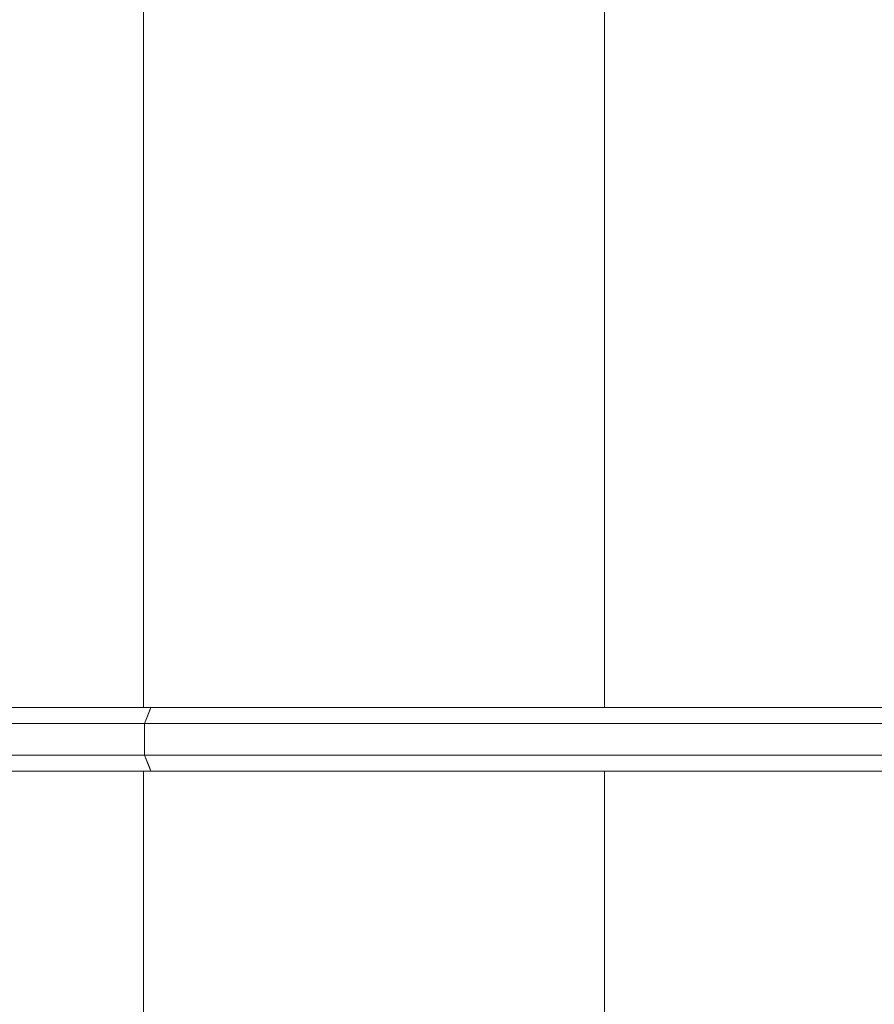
# Model space of a CAD drawing. Header units: millimetres. Extents: x 2 to 902, y -447 to 199.
# Tile 685 of 1056: x 23.69 to 24.71, y 168.34 to 169.51. Entities that reach past the tile are written whole.
import ezdxf

# ---------------------------------------------------------------- set-up
doc = ezdxf.new("R2010")
doc.units = ezdxf.units.MM
doc.header["$MEASUREMENT"] = 0
for name, color, linetype, lineweight in [('IFC-Corrimão-Contorno', 36, 'Continuous', 5), ('IFC-Escada-Contorno', 32, 'Continuous', 5), ('IFC-Laje-Contorno', 134, 'Continuous', 5), ('IFC-Lance de escada-Contorno', 32, 'Continuous', 5)]:
    doc.layers.add(name, color=color, linetype=linetype, lineweight=lineweight)

msp = doc.modelspace()

# ---------------------------------------------------------------- linework, layer by layer
at = {"layer": 'IFC-Corrimão-Contorno', "color": 7, "lineweight": 5}
for p, q in [((22.7509, 168.6895), (23.8509, 168.6895)), ((23.8434, 168.6705), (23.8509, 168.6895)), ((23.8434, 168.6705), (23.8484, 168.6832)), ((23.8453, 168.6752), (23.8509, 168.6895)), ((23.8484, 168.6832), (23.8509, 168.6895)), ((23.8484, 168.6832), (23.849, 168.6848)), ((23.849, 168.6848), (23.8509, 168.6895)), ((23.8509, 168.6895), (25.0871, 168.6895)), ((22.7434, 168.6705), (23.8434, 168.6705)), ((23.8434, 168.6705), (23.8453, 168.6752)), ((23.8434, 168.6705), (25.0871, 168.6705)), ((23.8434, 168.6324), (23.8434, 168.6705)), ((22.7434, 168.6324), (23.8434, 168.6324)), ((23.8434, 168.6324), (25.0871, 168.6324)), ((23.8434, 168.6324), (23.8471, 168.6229)), ((23.8434, 168.6324), (23.8509, 168.6133)), ((23.8434, 168.6324), (23.8453, 168.6276)), ((23.8453, 168.6276), (23.8509, 168.6133)), ((22.7509, 168.6133), (23.8509, 168.6133)), ((23.8471, 168.6229), (23.849, 168.6181)), ((23.849, 168.6181), (23.8509, 168.6133)), ((23.8509, 168.6133), (25.0871, 168.6133))]:
    msp.add_line(p, q, dxfattribs=at)
at = {"layer": 'IFC-Escada-Contorno', "color": 7, "lineweight": 5}
for p, q in [((23.8422, 168.6895), (23.8422, 171.6133)), ((22.7509, 168.6895), (23.8509, 168.6895)), ((23.8471, 168.68), (23.8509, 168.6895)), ((23.8471, 168.68), (23.8484, 168.6832)), ((23.8484, 168.6832), (23.849, 168.6848)), ((23.849, 168.6848), (23.8509, 168.6895)), ((23.8509, 168.6895), (25.0871, 168.6895)), ((22.7434, 168.6705), (23.8434, 168.6705)), ((23.8434, 168.6705), (23.8471, 168.68)), ((23.8434, 168.6705), (23.8453, 168.6752)), ((23.8434, 168.6705), (25.0871, 168.6705)), ((23.8434, 168.6324), (23.8434, 168.6705)), ((23.8453, 168.6752), (23.8471, 168.68)), ((22.7434, 168.6324), (23.8434, 168.6324)), ((23.8434, 168.6324), (25.0871, 168.6324)), ((23.8453, 168.6276), (23.849, 168.6181)), ((23.8453, 168.6276), (23.8509, 168.6133)), ((23.8453, 168.6276), (23.8471, 168.6229)), ((22.7509, 168.6133), (23.8509, 168.6133)), ((23.8422, 165.6895), (23.8422, 168.6133)), ((23.8471, 168.6229), (23.849, 168.6181)), ((23.849, 168.6181), (23.8509, 168.6133)), ((23.8509, 168.6133), (25.0871, 168.6133))]:
    msp.add_line(p, q, dxfattribs=at)
at = {"layer": 'IFC-Laje-Contorno', "color": 7, "lineweight": 5}
for p, q in [((24.3922, 168.6895), (24.3922, 171.6133)), ((24.3922, 168.6895), (24.3922, 171.6133)), ((24.3922, 165.6895), (24.3922, 168.6133)), ((24.3922, 165.6895), (24.3922, 168.6133))]:
    msp.add_line(p, q, dxfattribs=at)
at = {"layer": 'IFC-Lance de escada-Contorno', "color": 7, "lineweight": 5}
for p, q in [((23.8422, 168.6895), (23.8422, 171.6133)), ((23.8422, 165.6895), (23.8422, 168.6133))]:
    msp.add_line(p, q, dxfattribs=at)

doc.saveas('drawing.dxf')
